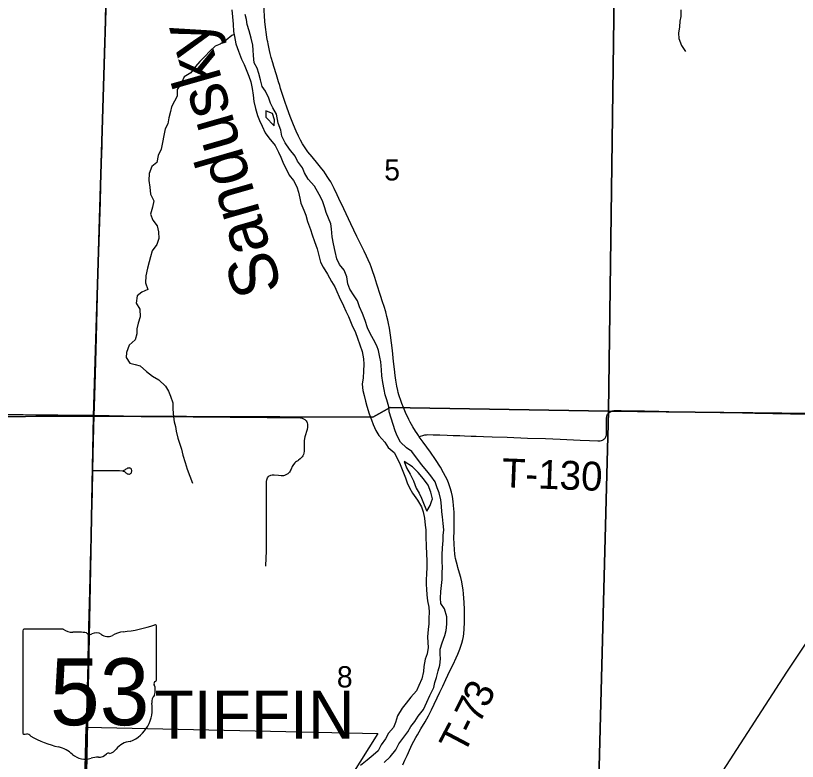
# Model space of a CAD drawing. Extents: x 0 to 34, y 0 to 22.
# Drawn here: x 4.194 to 4.964, y 16.916 to 17.65 of the extents above; entities that cross this region are included whole.
import ezdxf

# ---------------------------------------------------------------- set-up
doc = ezdxf.new("R2010")
doc.units = 0
for name, color, linetype in [('GM_X_Corporation', 7, 'Continuous'), ('GM_X_Corporation_Text', 7, 'Continuous'), ('GM_X_Major_River', 7, 'Continuous'), ('GM_X_Major_River_Text', 7, 'Continuous'), ('GM_X_Minor_River', 7, 'Continuous'), ('GM_X_Rail_Line', 7, 'Continuous'), ('GM_X_Section_Text', 7, 'Continuous'), ('GM_X_State_Location', 7, 'Continuous'), ('GM_X_State_Route', 7, 'Continuous'), ('GM_X_State_Shield', 7, 'Continuous'), ('GM_X_Township_Road', 7, 'Continuous'), ('GM_X_Township_Road_Text', 7, 'Continuous')]:
    doc.layers.add(name, color=color, linetype=linetype)

msp = doc.modelspace()

# ---------------------------------------------------------------- linework, layer by layer
at = {"layer": 'GM_X_Corporation'}
for points in [[(4.28542, 17.75394), (4.27027, 17.25592), (3.73479, 17.25336), (3.7492, 17.7546)], [(4.72704, 17.74623), (4.78425, 17.74522), (4.77754, 17.26078), (4.56251, 17.2645), (4.54557, 17.25477), (4.27027, 17.25592), (4.28542, 17.75394)], [(5.26362, 17.74328), (5.26124, 17.2552), (4.77754, 17.26078), (4.78425, 17.74522), (5.23463, 17.74294)], [(4.27027, 17.25592), (4.54557, 17.25477), (4.56251, 17.2645), (4.77754, 17.26078), (4.76416, 16.74758), (4.26039, 16.75407)], [(3.73479, 17.25336), (4.27027, 17.25592), (4.26039, 16.75407), (3.72171, 16.75343)], [(4.77754, 17.26078), (5.26124, 17.2552), (5.25664, 16.75179), (4.76416, 16.74758)]]:
    msp.add_lwpolyline(points, close=True, dxfattribs=at)
msp.add_lwpolyline([(4.25889, 16.77486), (4.26313, 16.9495), (4.55047, 16.94322), (4.42966, 16.75078)], dxfattribs=at)
at = {"layer": 'GM_X_Major_River'}
for points in [[(4.40657, 17.65615), (4.40729, 17.64931), (4.40781, 17.6419), (4.40833, 17.63488), (4.40925, 17.62994), (4.41053, 17.62271), (4.41314, 17.6153), (4.41612, 17.60768), (4.41873, 17.60216), (4.42079, 17.59741), (4.42321, 17.59075), (4.42526, 17.58523), (4.42654, 17.57877), (4.42745, 17.57212), (4.42836, 17.56566), (4.42983, 17.55882), (4.43187, 17.55216), (4.43373, 17.54721), (4.43635, 17.5415), (4.43953, 17.53503), (4.44309, 17.52988), (4.4493, 17.52263), (4.45248, 17.51578), (4.45472, 17.51102), (4.45733, 17.50455), (4.4607, 17.49826), (4.46313, 17.49313), (4.46727, 17.48816), (4.47064, 17.48169), (4.47212, 17.47637), (4.47341, 17.47066), (4.47451, 17.46572), (4.4775, 17.45868), (4.47936, 17.45373), (4.48122, 17.44765), (4.4842, 17.43966), (4.48587, 17.43433), (4.4881, 17.42786), (4.49052, 17.42082), (4.49218, 17.41417), (4.49404, 17.40752), (4.49666, 17.40275), (4.50097, 17.3957), (4.5049, 17.38866), (4.5079, 17.38332), (4.50995, 17.37857), (4.51238, 17.37324), (4.5165, 17.36467), (4.51893, 17.35915), (4.52154, 17.35401), (4.5249, 17.34582), (4.52827, 17.3384), (4.5305, 17.33269), (4.53274, 17.32622), (4.53497, 17.31957), (4.53644, 17.31216), (4.53678, 17.30703), (4.53636, 17.30001), (4.53613, 17.29374), (4.53496, 17.28729), (4.53567, 17.28103), (4.53697, 17.27608), (4.53826, 17.27076), (4.53956, 17.26582), (4.54197, 17.25802), (4.54402, 17.25231), (4.54588, 17.24755), (4.5485, 17.24184), (4.5515, 17.23689), (4.55733, 17.23021), (4.56052, 17.22507), (4.56655, 17.22009), (4.57029, 17.21324), (4.57253, 17.2081), (4.57495, 17.20182), (4.57756, 17.19497), (4.57924, 17.19003), (4.58148, 17.18527), (4.58448, 17.18012), (4.58955, 17.17307), (4.59349, 17.16659)], [(4.6149, 17.13818), (4.61531, 17.14387), (4.61478, 17.14995), (4.61426, 17.15679), (4.61353, 17.16173), (4.613, 17.16704), (4.61247, 17.1735), (4.611, 17.18016), (4.60894, 17.18529), (4.60689, 17.191), (4.60258, 17.1971), (4.59882, 17.20206), (4.59355, 17.20817), (4.58379, 17.22113), (4.57851, 17.22458), (4.57267, 17.23031), (4.56949, 17.23659), (4.56743, 17.24135), (4.56372, 17.25371), (4.56149, 17.26018), (4.56114, 17.26493), (4.55929, 17.27177), (4.55781, 17.27691), (4.55671, 17.28223), (4.55542, 17.28888), (4.55452, 17.29553), (4.55417, 17.30161), (4.55327, 17.30921), (4.55236, 17.31396), (4.55107, 17.32042), (4.54959, 17.32518), (4.54622, 17.33146), (4.54303, 17.33737), (4.54022, 17.3427), (4.53781, 17.34993), (4.5352, 17.35697), (4.5324, 17.36363), (4.53035, 17.36933), (4.52716, 17.37429), (4.52285, 17.38096), (4.52099, 17.38628), (4.51989, 17.39313), (4.51709, 17.39979), (4.51277, 17.40532), (4.51016, 17.41084), (4.50831, 17.41806), (4.50665, 17.42548), (4.50556, 17.43251), (4.50466, 17.44048), (4.50412, 17.44523), (4.50188, 17.45094), (4.49964, 17.45646), (4.49816, 17.46122), (4.49574, 17.46806), (4.49275, 17.47435), (4.48787, 17.48235), (4.48186, 17.48941), (4.47811, 17.4957), (4.47606, 17.50045), (4.47136, 17.50713), (4.46893, 17.51207), (4.46348, 17.51875), (4.45916, 17.52523), (4.45579, 17.53152), (4.45489, 17.5376), (4.45228, 17.54463), (4.45063, 17.55319), (4.44688, 17.55947), (4.44482, 17.56423), (4.44296, 17.56918), (4.43959, 17.57584), (4.43659, 17.58061), (4.43474, 17.58707), (4.43327, 17.59354), (4.43159, 17.59867), (4.4286, 17.604), (4.42807, 17.61103), (4.42754, 17.61635), (4.42719, 17.62129), (4.42553, 17.62813), (4.42349, 17.63555), (4.42182, 17.64182), (4.4211, 17.64676), (4.41961, 17.65152)], [(4.44242, 17.55557), (4.44004, 17.55648), (4.44019, 17.5504), (4.44828, 17.54181)], [(4.44828, 17.54181), (4.44851, 17.54769), (4.44665, 17.55397), (4.44242, 17.55557)], [(4.57634, 17.21111), (4.57857, 17.20484), (4.58232, 17.19855), (4.5855, 17.19208), (4.5883, 17.18504), (4.59111, 17.18008), (4.59335, 17.17513), (4.59615, 17.16866), (4.59857, 17.16219), (4.60202, 17.16787), (4.60332, 17.17194)], [(4.60332, 17.17194), (4.60414, 17.1745), (4.60267, 17.18096), (4.60006, 17.18781), (4.59555, 17.19411), (4.5901, 17.2004), (4.58464, 17.20594), (4.57634, 17.21111)], [(4.59349, 17.16659), (4.59497, 17.16146), (4.59626, 17.15537), (4.59716, 17.14853), (4.5977, 17.14379), (4.59784, 17.13657), (4.59798, 17.12803), (4.59831, 17.12005), (4.59865, 17.11378), (4.59861, 17.10695), (4.59838, 17.10031), (4.59815, 17.09499), (4.59793, 17.09006), (4.59828, 17.08531), (4.59882, 17.0798), (4.59935, 17.07391), (4.60082, 17.06764), (4.60098, 17.0627), (4.60076, 17.05682), (4.60072, 17.05112), (4.59993, 17.04562), (4.59951, 17.03841), (4.59966, 17.03291), (4.60001, 17.02797), (4.59902, 17.02171), (4.5971, 17.0164), (4.59573, 17.00939), (4.59532, 17.00427), (4.59376, 16.99725), (4.59087, 16.99062), (4.58838, 16.98513), (4.58304, 16.97909), (4.57846, 16.97323), (4.57445, 16.96832), (4.56967, 16.96075), (4.56792, 16.95412), (4.566, 16.94919), (4.56085, 16.94372), (4.55797, 16.93804), (4.55358, 16.93199), (4.5507, 16.92612), (4.54594, 16.92197), (4.53985, 16.91707), (4.53338, 16.91161)], [(4.5565, 16.9147), (4.5626, 16.92036), (4.56813, 16.92716), (4.5712, 16.93322), (4.57502, 16.93832), (4.57999, 16.94493), (4.58305, 16.95004), (4.58687, 16.95514), (4.59012, 16.96025), (4.59527, 16.96687), (4.59854, 16.97425), (4.6018, 16.98069), (4.60564, 16.98864), (4.60661, 16.99338), (4.60835, 16.99849), (4.60971, 17.00494), (4.61164, 17.01043), (4.61206, 17.0167), (4.6119, 17.02144), (4.61193, 17.02619), (4.61367, 17.03244), (4.61656, 17.03964), (4.61773, 17.04476), (4.61834, 17.05102), (4.61838, 17.05804), (4.61597, 17.06603), (4.61259, 17.07137), (4.61206, 17.07669), (4.61266, 17.08314), (4.61308, 17.08902), (4.61368, 17.0949), (4.61392, 17.10192), (4.61414, 17.10667), (4.61379, 17.11256), (4.61388, 17.11934), (4.61416, 17.12622), (4.61474, 17.13338), (4.6149, 17.13818)]]:
    msp.add_lwpolyline(points, dxfattribs=at)
at = {"layer": 'GM_X_Minor_River'}
for points in [[(4.84882, 17.65601), (4.84897, 17.64956), (4.84799, 17.64482), (4.84777, 17.6395), (4.84678, 17.63325), (4.84694, 17.62774), (4.84955, 17.62108), (4.85368, 17.61517)], [(4.40893, 17.63167), (4.40641, 17.63071), (4.40108, 17.62619), (4.395, 17.62243), (4.39025, 17.62018), (4.38511, 17.61565), (4.37977, 17.6098), (4.375, 17.60527), (4.37062, 17.60036), (4.36622, 17.59393), (4.35976, 17.58998), (4.35707, 17.58411), (4.35286, 17.57749), (4.35282, 17.57123), (4.34995, 17.56631), (4.34726, 17.56063), (4.3461, 17.55589), (4.34454, 17.54964), (4.34356, 17.54376), (4.34088, 17.53884), (4.3397, 17.5322), (4.33833, 17.52537), (4.33696, 17.51893), (4.33389, 17.51268), (4.33253, 17.50566), (4.32777, 17.50171), (4.32526, 17.49489), (4.32484, 17.48806), (4.32574, 17.48141), (4.32627, 17.47457), (4.32983, 17.4679), (4.32827, 17.46165), (4.32653, 17.45482), (4.32876, 17.44893), (4.33308, 17.4432), (4.33437, 17.43731), (4.33452, 17.43086), (4.33278, 17.42479), (4.32819, 17.41856), (4.32645, 17.41268), (4.3251, 17.40775), (4.32335, 17.40169), (4.32179, 17.3941), (4.32156, 17.38727), (4.32379, 17.38061), (4.3179, 17.37799), (4.31314, 17.37422), (4.31234, 17.36701), (4.3159, 17.3613), (4.31624, 17.3537), (4.3143, 17.34745), (4.31294, 17.34176), (4.31291, 17.33701), (4.31117, 17.33114), (4.30545, 17.32567), (4.30276, 17.31866), (4.30254, 17.31354), (4.30591, 17.30801), (4.31121, 17.30665), (4.31612, 17.30548), (4.32234, 17.29975), (4.32837, 17.29516), (4.33479, 17.29151), (4.34119, 17.2854), (4.34419, 17.28045), (4.34624, 17.27569), (4.34847, 17.26884), (4.34843, 17.26277), (4.34914, 17.25517), (4.34987, 17.25042), (4.35098, 17.24567), (4.35171, 17.24091), (4.35337, 17.23407), (4.35505, 17.22931), (4.35709, 17.22323), (4.35838, 17.21752), (4.36061, 17.2103), (4.36246, 17.20364), (4.36507, 17.1966), (4.36768, 17.18994)]]:
    msp.add_lwpolyline(points, dxfattribs=at)
at = {"layer": 'GM_X_Rail_Line'}
msp.add_lwpolyline([(4.83086, 16.81428), (4.95348, 17.00356), (5.121, 17.25544), (5.31678, 17.55326), (5.45252, 17.7592), (5.58679, 17.98275), (5.74825, 18.23979), (5.90418, 18.49744), (6.02127, 18.68264), (6.13663, 18.87252), (6.2288, 19.01731), (6.34315, 19.20099), (6.38785, 19.27035), (6.55501, 19.53303), (6.71382, 19.79395), (6.76349, 19.87076), (6.84474, 20.00352), (6.94083, 20.16003), (7.03262, 20.3087), (7.17305, 20.5257), (7.19919, 20.56539)], dxfattribs=at)
at = {"layer": 'GM_X_State_Route'}
for points in [[(4.26324, 16.94922), (4.26425, 16.98781), (4.26489, 17.01299), (4.26549, 17.03655), (4.26677, 17.08349), (4.26746, 17.11149), (4.26841, 17.14908), (4.26919, 17.18016), (4.2696, 17.2023), (4.26983, 17.2183), (4.27099, 17.25683), (4.27124, 17.26519), (4.27213, 17.2975), (4.27327, 17.33291), (4.27389, 17.36087), (4.27465, 17.38665), (4.27559, 17.4176), (4.27708, 17.46709), (4.27795, 17.49705), (4.27868, 17.52238), (4.27918, 17.54162), (4.27975, 17.56242), (4.28008, 17.57546), (4.28043, 17.58943), (4.28116, 17.61457), (4.28163, 17.63225), (4.28202, 17.64809), (4.2827, 17.66981)], [(4.25596, 16.75352), (4.25698, 16.75787), (4.25737, 16.75986), (4.25782, 16.7621), (4.25824, 16.76468), (4.25856, 16.76768), (4.25883, 16.77052), (4.25901, 16.77459), (4.25924, 16.77981), (4.26006, 16.81179), (4.26126, 16.85278), (4.26217, 16.90308), (4.26246, 16.91357), (4.26285, 16.92792), (4.26324, 16.94922)]]:
    msp.add_lwpolyline(points, dxfattribs=at)
at = {"layer": 'GM_X_State_Shield'}
for p, q in [((4.24043, 17.04612), (4.20182, 17.04612)), ((4.33235, 16.99625), (4.33235, 17.04859)), ((4.20052, 17.04439), (4.20052, 16.94433)), ((4.33234, 16.99627), (4.33235, 16.99625))]:
    msp.add_line(p, q, dxfattribs=at)
for centre, radius, start, end in [((4.20203, 17.04461), 0.00153, 98.1301, 188.1301), ((4.24962, 17.05773), 0.01481, 231.61951, 271.11188), ((4.28539, 17.18253), 0.13981, 275.84447, 288.90645), ((4.33089, 17.04881), 0.00147, 351.86209, 97.738), ((4.25453, 16.98994), 0.05318, 80.48669, 94.98827), ((4.26661, 17.04513), 0.00427, 219.79206, 297.10237), ((4.27288, 17.03356), 0.00889, 54.46668, 119.14113), ((4.28435, 17.04942), 0.01069, 233.85621, 294.82819), ((4.30323, 17.01555), 0.02813, 97.34618, 120.76885), ((4.33202, 16.99241), 0.00227, 107.94398, 210.33697), ((4.33079, 16.99605), 0.00157, 289.60381, 7.73413), ((4.31757, 16.98579), 0.01363, 340.03296, 23.64957), ((4.33761, 16.97435), 0.00992, 136.8065, 186.92959), ((4.29323, 16.96769), 0.03497, 292.30889, 8.98584), ((4.20205, 16.94411), 0.00154, 171.95839, 258.30661), ((4.20228, 16.95435), 0.01176, 267.33899, 280.60386), ((4.20468, 16.93856), 0.00424, 29.74838, 93.27175), ((4.25821, 17.02846), 0.10096, 240.41292, 257.1985), ((4.22811, 16.89938), 0.03159, 47.18416, 75.83597), ((4.30797, 16.91624), 0.01915, 94.40312, 142.57675), ((4.26228, 16.93806), 0.02004, 230.70037, 286.29184), ((4.27533, 16.93057), 0.01068, 268.77702, 315.54927), ((4.28499, 16.92088), 0.00301, 65.75173, 132.64842), ((4.2837, 16.93464), 0.0113, 282.87319, 323.27711), ((4.27386, 16.90347), 0.01647, 85.69512, 111.20995)]:
    msp.add_arc(centre, radius, start, end, dxfattribs=at)
at = {"layer": 'GM_X_Township_Road'}
for points in [[(4.59116, 17.23563), (4.59042, 17.23665), (4.58911, 17.23863), (4.58751, 17.24104), (4.58493, 17.24526), (4.58237, 17.24986), (4.58096, 17.25261), (4.57781, 17.25935), (4.57564, 17.26449), (4.57411, 17.26845), (4.57261, 17.2723), (4.57172, 17.27476), (4.57105, 17.27698), (4.57045, 17.2791), (4.57003, 17.28118), (4.5692, 17.28543), (4.56825, 17.29124), (4.56764, 17.29585), (4.56686, 17.30201), (4.56598, 17.30972), (4.5648, 17.32051), (4.56297, 17.33562), (4.56186, 17.34269), (4.56099, 17.34697), (4.56021, 17.35055), (4.55941, 17.35396), (4.55822, 17.35848), (4.55662, 17.36386), (4.55506, 17.36858), (4.55299, 17.37477), (4.54943, 17.38603), (4.54735, 17.39255), (4.54486, 17.39992), (4.54376, 17.40285), (4.54278, 17.40547), (4.54095, 17.40977), (4.53923, 17.41344), (4.5368, 17.41847), (4.53457, 17.42293), (4.52981, 17.43271), (4.52377, 17.44531), (4.52149, 17.45008), (4.51692, 17.45993), (4.51206, 17.47035), (4.5105, 17.47374), (4.50741, 17.48007), (4.50577, 17.48346), (4.50413, 17.48653), (4.50259, 17.48901), (4.50131, 17.49109), (4.49886, 17.49471), (4.4971, 17.49708), (4.49533, 17.49947), (4.49138, 17.50429), (4.48561, 17.51122), (4.48157, 17.51631), (4.47883, 17.52006), (4.47611, 17.52419), (4.4741, 17.52766), (4.47215, 17.53153), (4.46986, 17.53661), (4.46728, 17.54293), (4.46413, 17.55103), (4.46113, 17.55919), (4.45875, 17.56593), (4.45463, 17.57863), (4.45371, 17.58159), (4.45267, 17.58517), (4.45058, 17.59201), (4.44791, 17.60029), (4.44692, 17.60387), (4.44534, 17.60922), (4.44428, 17.6131), (4.44357, 17.61612), (4.44233, 17.6225), (4.44201, 17.62465), (4.44179, 17.62555), (4.44117, 17.62889), (4.44064, 17.63194), (4.43971, 17.639), (4.43914, 17.64455), (4.43796, 17.66098)], [(4.59116, 17.23563), (4.59257, 17.23616), (4.5946, 17.23692), (4.5957, 17.23719), (4.59687, 17.2374), (4.59837, 17.23756), (4.59983, 17.23767), (4.60501, 17.23751), (4.61148, 17.2373), (4.61871, 17.23708), (4.6248, 17.23689), (4.6311, 17.23667), (4.63598, 17.23649), (4.64229, 17.23625), (4.64716, 17.23606), (4.65457, 17.23584), (4.663, 17.2356), (4.67791, 17.23506), (4.69778, 17.2343), (4.71578, 17.23377), (4.73006, 17.23323), (4.74962, 17.2323), (4.75893, 17.232), (4.7673, 17.23165), (4.76944, 17.2317), (4.77092, 17.23194), (4.77175, 17.23217), (4.77255, 17.23258), (4.77325, 17.23303), (4.77388, 17.23364), (4.77441, 17.23428), (4.77478, 17.23489), (4.7751, 17.23556), (4.77536, 17.23633), (4.77561, 17.23729), (4.77572, 17.23839), (4.7758, 17.23992), (4.7758, 17.24145), (4.77569, 17.24895), (4.7757, 17.25209), (4.77576, 17.25318), (4.77584, 17.25436), (4.77591, 17.2553), (4.77603, 17.25613), (4.77639, 17.25699), (4.77686, 17.2577), (4.77745, 17.25844), (4.77807, 17.25907), (4.77904, 17.25982), (4.77988, 17.26031), (4.78066, 17.26068), (4.78139, 17.26095), (4.78243, 17.26119), (4.78329, 17.26131), (4.78408, 17.26139), (4.78487, 17.26146), (4.78835, 17.26147), (4.79022, 17.26144), (4.80297, 17.26123), (4.81321, 17.26099), (4.81943, 17.26085), (4.82719, 17.26065), (4.84738, 17.26027), (4.85826, 17.2601), (4.87224, 17.25977), (4.88777, 17.25957), (4.89772, 17.25942), (4.92199, 17.25892), (4.95706, 17.25819), (4.99777, 17.25748)], [(4.18366, 17.25738), (4.20107, 17.25738), (4.2135, 17.25718), (4.23525, 17.25706), (4.2475, 17.25686), (4.26694, 17.25684), (4.27099, 17.25683)], [(4.27099, 17.25683), (4.28565, 17.25646), (4.29994, 17.25612), (4.31725, 17.25566), (4.33092, 17.25556), (4.3418, 17.25548), (4.36852, 17.25525), (4.38623, 17.25522), (4.40487, 17.25502), (4.44154, 17.25462), (4.45428, 17.25448), (4.4636, 17.25448), (4.4676, 17.25443)], [(4.4676, 17.25443), (4.47261, 17.25437), (4.47417, 17.25426), (4.47576, 17.25386), (4.47726, 17.25324), (4.47835, 17.25259), (4.4793, 17.25179), (4.4799, 17.2511), (4.48038, 17.2503), (4.48084, 17.24915), (4.48114, 17.24795), (4.48126, 17.2464), (4.48113, 17.24486), (4.48069, 17.24273), (4.47861, 17.23556), (4.47819, 17.23375), (4.47797, 17.23159), (4.47774, 17.22134), (4.47748, 17.21949), (4.47706, 17.21799), (4.47657, 17.21686), (4.4759, 17.21581), (4.47488, 17.21465), (4.47393, 17.21366), (4.47241, 17.21254), (4.4715, 17.21192), (4.47043, 17.21135), (4.46942, 17.21062), (4.46852, 17.20977), (4.46728, 17.20831), (4.4666, 17.20724), (4.46609, 17.20628), (4.46487, 17.20361), (4.46451, 17.20273), (4.46395, 17.2016), (4.4634, 17.20056)], [(4.5749, 16.9125), (4.57711, 16.91696), (4.5794, 16.9217), (4.58308, 16.92989), (4.58466, 16.93323), (4.58593, 16.93568), (4.58777, 16.93918), (4.5895, 16.94203), (4.59116, 16.94483), (4.59293, 16.94771), (4.59707, 16.95457), (4.60033, 16.96077), (4.6033, 16.96652), (4.61159, 16.98381), (4.61431, 16.98974), (4.61738, 16.99652), (4.62141, 17.00487), (4.62449, 17.01127), (4.62761, 17.01771), (4.62926, 17.0214), (4.63123, 17.02633), (4.63322, 17.03227), (4.63417, 17.0358), (4.63479, 17.03889), (4.6352, 17.0417), (4.63556, 17.04604), (4.63586, 17.05289), (4.63594, 17.0585), (4.63587, 17.06066), (4.63581, 17.06532), (4.63543, 17.07213), (4.63481, 17.08072), (4.63445, 17.08475), (4.63392, 17.08846), (4.63312, 17.09276), (4.6321, 17.09702), (4.62992, 17.10448), (4.62926, 17.10688), (4.62884, 17.10836), (4.6279, 17.11195), (4.62711, 17.11557), (4.62668, 17.11768), (4.62636, 17.11981), (4.62589, 17.12442), (4.62555, 17.12967), (4.62541, 17.13648), (4.62551, 17.14176), (4.6256, 17.14611), (4.62567, 17.15294), (4.62569, 17.15855), (4.6256, 17.16136), (4.62514, 17.16789), (4.62467, 17.17193), (4.62386, 17.17686), (4.623, 17.18083), (4.62177, 17.18535), (4.62047, 17.18919), (4.61892, 17.1929), (4.61719, 17.19657), (4.61525, 17.20013), (4.61202, 17.20547), (4.60712, 17.21305), (4.60217, 17.22022), (4.59511, 17.23008), (4.59116, 17.23563)], [(4.2696, 17.2023), (4.28232, 17.20224), (4.28851, 17.2022), (4.29596, 17.20216), (4.29871, 17.20207), (4.29919, 17.20196), (4.2996, 17.20182), (4.30013, 17.20165), (4.30077, 17.2013), (4.30137, 17.20077), (4.302, 17.2001), (4.30281, 17.19953), (4.30355, 17.1991), (4.30414, 17.1989), (4.30504, 17.19883), (4.30568, 17.19886), (4.3063, 17.19902), (4.30686, 17.19941), (4.30728, 17.19985), (4.30757, 17.20043), (4.30776, 17.20099), (4.30791, 17.20172), (4.30793, 17.20235), (4.30783, 17.20308), (4.30762, 17.20361), (4.30732, 17.204), (4.30694, 17.20429), (4.30645, 17.20454), (4.30589, 17.20471), (4.30526, 17.20481), (4.30465, 17.20478), (4.30426, 17.2047), (4.30385, 17.20456), (4.30339, 17.20432), (4.303, 17.20412), (4.30215, 17.20359), (4.30142, 17.2031), (4.30074, 17.20264), (4.30004, 17.2023), (4.29934, 17.20192)], [(4.44012, 17.10817), (4.44013, 17.10848), (4.4406, 17.1231), (4.44078, 17.13399), (4.44083, 17.14333), (4.44082, 17.15516), (4.44067, 17.1648), (4.44068, 17.18223), (4.44066, 17.18846), (4.44074, 17.19158), (4.44096, 17.19312), (4.44122, 17.19401), (4.44175, 17.19513), (4.44248, 17.19613), (4.44339, 17.19698), (4.44419, 17.19744), (4.44504, 17.19779), (4.44626, 17.19805), (4.44813, 17.19808), (4.45248, 17.19765), (4.45527, 17.19749), (4.45776, 17.19754), (4.45877, 17.19765), (4.45961, 17.19793), (4.46085, 17.19856), (4.46198, 17.19923), (4.4634, 17.20056)]]:
    msp.add_lwpolyline(points, dxfattribs=at)

# ---------------------------------------------------------------- texts
at = {"layer": 'GM_X_Corporation_Text'}
msp.add_text('TIFFIN', height=0.047348, rotation=0.00001, dxfattribs=at).set_placement((4.33048, 16.93824))
at = {"layer": 'GM_X_Major_River_Text'}
msp.add_text('Sandusky', height=0.047375, rotation=106.01396, dxfattribs=at).set_placement((4.45642, 17.38107))
at = {"layer": 'GM_X_Section_Text'}
for s, p in [('5', (4.55673, 17.48805)), ('8', (4.51006, 16.98863))]:
    msp.add_text(s, height=0.02093, rotation=0.00001, dxfattribs=at).set_placement(p)
at = {"layer": 'GM_X_State_Location'}
for s in ['s', 'r']:
    msp.add_text(s, height=0.0000947, dxfattribs=at).set_placement((4.26495, 16.98771))
msp.add_text('53', height=0.0000947, rotation=0.00001, dxfattribs=at).set_placement((4.24111, 16.98082))
at = {"layer": 'GM_X_State_Shield'}
msp.add_text('53', height=0.065918, dxfattribs=at).set_placement((4.22735, 16.95139))
at = {"layer": 'GM_X_Township_Road_Text'}
for s, height, rotation, p in [('T-130', 0.028409, 357.77579, (4.67212, 17.18599)), ('3', 0.02841, 63.97053, (4.65806, 16.96724)), ('7', 0.02841, 63.89485, (4.65034, 16.95149)), ('T', 0.02841, 62.2696, (4.63488, 16.92145)), ('-', 0.02841, 63.64316, (4.6451, 16.94092))]:
    msp.add_text(s, height=height, rotation=rotation, dxfattribs=at).set_placement(p)

doc.saveas('drawing.dxf')
